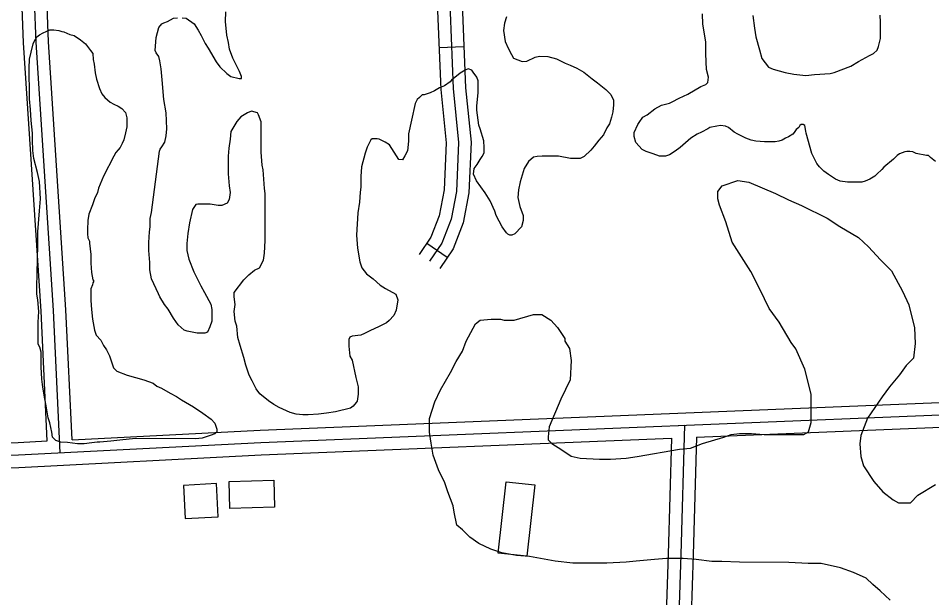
# Model space of a CAD drawing. Extents: x 3313442 to 3351311, y 721974 to 747360.
# Drawn here: x 3333446 to 3334547, y 729043 to 729742 of the extents above; entities that cross this region are included whole.
import ezdxf

# ---------------------------------------------------------------- set-up
doc = ezdxf.new("R2010")
doc.units = 0
for name, color, linetype in [('V-BLDG-OTLN', 7, 'Continuous'), ('V-ROAD-CNTR', 7, 'Continuous'), ('V-SITE-VEGE', 7, 'Continuous')]:
    doc.layers.add(name, color=color, linetype=linetype)

msp = doc.modelspace()

# ---------------------------------------------------------------- linework, layer by layer
at = {"layer": 'V-BLDG-OTLN'}
for points in [[(3333754.5, 729152.4), (3333700.6, 729151.1), (3333699.8, 729183.6), (3333753.7, 729184.9)], [(3334068.2, 729179.3), (3334058.7, 729093.3), (3334024.3, 729097.1), (3334033.8, 729183.1)], [(3333686.8, 729141), (3333684.6, 729181), (3333644.7, 729178.8), (3333646.9, 729138.8)]]:
    msp.add_lwpolyline(points, close=True, dxfattribs=at)
at = {"layer": 'V-ROAD-CNTR'}
for p, q in [((3333982.9, 729707.6), (3333952.9, 729706.4)), ((3333962.8, 729453.6), (3333938, 729470.5))]:
    msp.add_line(p, q, dxfattribs=at)
for points in [[(3333496.2, 729218), (3333488.2, 729389.6), (3333467.1, 729712.9), (3333459.4, 729915.8), (3333451.5, 730071.5), (3333456.3, 730238), (3333447.2, 730265.5), (3333434.4, 730300.4), (3333432.1, 730341.9), (3333437.8, 730377), (3333445.9, 730415.7), (3333452.8, 730430), (3333466.5, 730441.7), (3333496, 730445.6), (3333632.2, 730448), (3333814.8, 730454.1), (3333877.7, 730456.6), (3333895.3, 730449.4), (3333906.7, 730435.8), (3333913.1, 730416.9), (3333917.3, 730359.5), (3333941.4, 730006.1)], [(3333962, 730006.9), (3333963.9, 729891.1), (3333964.9, 729779.9), (3333969.9, 729657.1), (3333976.5, 729592.2), (3333974, 729533.2), (3333967.5, 729499.5), (3333956.3, 729470.8), (3333941.4, 729448.9)], [(3333947.2, 729991.3), (3333948.9, 729890.9), (3333949.9, 729779.6), (3333955, 729656.1), (3333961.5, 729591.7), (3333959.1, 729534.9), (3333953, 729503.7), (3333943, 729477.8), (3333929, 729457.3)], [(3333977.2, 729992.6), (3333978.9, 729891.3), (3333979.9, 729780.3), (3333984.9, 729658.2), (3333991.5, 729592.6), (3333988.9, 729531.4), (3333982, 729495.3), (3333969.7, 729463.8), (3333953.8, 729440.4)], [(3333480.6, 729232.3), (3333473.2, 729388.8), (3333452.1, 729712.1), (3333444.4, 729915.1), (3333441.7, 729969.8)], [(3333510.5, 729233.8), (3333503.2, 729390.5), (3333482.1, 729713.6), (3333474.4, 729916.5), (3333471.6, 729971.1)], [(3333510.5, 729233.8), (3333737.2, 729245.4), (3334723.9, 729285.6), (3334934.8, 729289.4)], [(3332427.2, 729182), (3332718.7, 729188.2), (3333005.5, 729201), (3333346.3, 729213.2), (3333446, 729215.5), (3333737.9, 729230.4), (3334724.3, 729270.6), (3334921.6, 729274.2)], [(3334263.3, 729236.8), (3334724.8, 729255.6), (3334906.5, 729258.9)], [(3334241.7, 729250.9), (3334248.7, 729251.2), (3334244.2, 729095.4), (3334241.7, 729022.2), (3334232.2, 728939), (3334208.7, 728835.1), (3334170.2, 728662.1), (3334151.2, 728563.5), (3334138.8, 728496.8), (3334130.6, 728459.9), (3334132.3, 728424.2), (3334146.1, 728377.8), (3334163.6, 728350.5), (3334192.3, 728322.9), (3334241.5, 728280.8), (3334294.2, 728239.6)], [(3334263.3, 729236.8), (3334259.2, 729094.9), (3334256.7, 729021.1), (3334247, 728936.5), (3334223.3, 728831.8), (3334184.9, 728659), (3334166, 728560.7), (3334153.5, 728493.8), (3334145.7, 728458.6), (3334147.2, 728426.7), (3334159.9, 728384.1), (3334175.3, 728360.1), (3334202.4, 728334), (3334251, 728292.4), (3334289.3, 728262.5)], [(3332427.6, 729167.1), (3332719.2, 729173.2), (3333006.1, 729186), (3333346.8, 729198.2), (3333446.6, 729200.5), (3333738.6, 729215.5), (3334233.2, 729235.6)], [(3332996.8, 729215.6), (3333004.9, 729216), (3333345.9, 729228.2), (3333445.5, 729230.5), (3333480.6, 729232.3)], [(3334233.2, 729235.6), (3334229.2, 729095.8), (3334226.8, 729023.3), (3334217.4, 728941.5), (3334194, 728838.4), (3334155.5, 728665.1), (3334136.5, 728566.3), (3334124.1, 728499.8), (3334115.6, 728461.2), (3334117.4, 728421.6), (3334132.4, 728371.5), (3334151.9, 728341), (3334182.2, 728311.8), (3334232, 728269.2), (3334275.1, 728235.5)]]:
    msp.add_lwpolyline(points, dxfattribs=at)
at = {"layer": 'V-SITE-VEGE'}
for points in [[(3333643.1, 729742.4), (3333648, 729741.8), (3333657.7, 729735), (3333662.6, 729727.7), (3333666.2, 729721), (3333671.1, 729711.3), (3333674.7, 729705.8), (3333684.4, 729689.4), (3333688.7, 729683.3), (3333697.2, 729675.4), (3333702, 729671.7), (3333711.8, 729669.3), (3333714.8, 729669.3), (3333714.8, 729671.7), (3333712.4, 729677.8), (3333704.5, 729693.6), (3333700.2, 729704.6), (3333699, 729712.5), (3333697.2, 729721.6), (3333695.4, 729738), (3333696, 729749.6)], [(3334034.3, 729743.7), (3334031.8, 729735.8), (3334030.6, 729727.3), (3334032.4, 729713.9), (3334036.1, 729706), (3334040.3, 729698.1), (3334042.7, 729693.8), (3334053.1, 729689.6), (3334058.6, 729690.2), (3334068.9, 729695), (3334073.8, 729696.2), (3334084.1, 729695.6), (3334094.5, 729693.1), (3334104.8, 729687.7), (3334110.9, 729685.2), (3334118.8, 729681.6), (3334127.3, 729676.7), (3334137.6, 729668.8), (3334143.7, 729663.9), (3334154, 729656), (3334160.1, 729649.9), (3334163.1, 729643.2), (3334163.1, 729637.7), (3334162.5, 729629.2), (3334160.7, 729622.5), (3334158.2, 729614.6), (3334155.2, 729609.7), (3334150.9, 729601.2), (3334145.4, 729595.1), (3334140, 729587.8), (3334135.7, 729583), (3334127.8, 729575.1), (3334122.9, 729572.7)], [(3334252.6, 729650.4), (3334268.4, 729659.5), (3334274.5, 729661.9), (3334276.9, 729664.3), (3334277.5, 729671), (3334275.1, 729680.2), (3334274.5, 729699), (3334274.6, 729713.6), (3334270.9, 729734.9), (3334270.3, 729747.1)], [(3334331.2, 729745.2), (3334333, 729730), (3334334.8, 729719.6), (3334339, 729703.8), (3334342.1, 729693.5), (3334350, 729683.1), (3334355.4, 729680.7), (3334370, 729676.4), (3334380.4, 729674.6), (3334395, 729672.7), (3334405.3, 729673.9), (3334424.2, 729675.1), (3334429, 729676.3), (3334449.1, 729684.2), (3334458.3, 729689.7), (3334471.7, 729697), (3334476.5, 729699.4), (3334480.8, 729703.6), (3334482.6, 729707.9), (3334485.1, 729717.6), (3334485.1, 729737.1), (3334484.5, 729745.6)], [(3333616.8, 729584.2), (3333618.6, 729586.7), (3333622.2, 729592.7), (3333624.1, 729600), (3333624.7, 729608.5), (3333624.1, 729628), (3333621.1, 729643.8), (3333619.3, 729667.6), (3333618.1, 729680.9), (3333616.3, 729690.7), (3333615.1, 729695.6), (3333612, 729700.4), (3333610.8, 729702.9), (3333612, 729718.7), (3333615.1, 729730.8), (3333618.8, 729735.1), (3333621.2, 729736.3), (3333625.5, 729738.1), (3333632.8, 729741.8), (3333637.6, 729742.4)], [(3333685.1, 729243.5), (3333682.7, 729241), (3333678.4, 729239.2), (3333667.4, 729235.6), (3333659.5, 729235), (3333587.1, 729235.1), (3333568.3, 729233.2), (3333557.3, 729232), (3333543.9, 729230.8), (3333540.9, 729230.8), (3333534.2, 729230.2), (3333525.1, 729229), (3333517.2, 729229), (3333505, 729230.3), (3333497.1, 729230.9), (3333491, 729232.7), (3333486.8, 729237), (3333486.2, 729243.1), (3333483.7, 729254), (3333481.9, 729260.1), (3333479.5, 729274.7), (3333477.7, 729283.2), (3333475.3, 729297.2), (3333474.1, 729307), (3333473.5, 729321.6), (3333473.5, 729339.2), (3333471.7, 729345.3), (3333469.9, 729349), (3333469.9, 729375.7), (3333470.5, 729388.5), (3333469.3, 729402.5), (3333468.1, 729409.2), (3333468.1, 729417.7), (3333469.4, 729468.2), (3333469.4, 729484.6), (3333471.3, 729509.6), (3333472.5, 729524.2), (3333471.3, 729544.9), (3333468.9, 729555.8), (3333464.6, 729572.8), (3333463.4, 729582.6), (3333462.8, 729595.4), (3333462.9, 729603.3), (3333461.1, 729618.5), (3333460.5, 729631.9), (3333459.3, 729644.6), (3333459.3, 729657.4), (3333458.7, 729672.6), (3333458.7, 729681.7), (3333459.3, 729692.7), (3333461.2, 729701.2), (3333463.6, 729710.9), (3333464.8, 729714), (3333467.9, 729719.5), (3333471.5, 729721.9), (3333475.8, 729724.3), (3333479.4, 729726.1), (3333483.7, 729728), (3333488.6, 729728), (3333494.6, 729727.3), (3333498.3, 729726.1), (3333500.7, 729725.5), (3333508, 729722.4), (3333512.9, 729721.2), (3333520.8, 729715.7), (3333526.9, 729710.9), (3333532.9, 729703), (3333535.4, 729699.3), (3333536, 729692), (3333537.2, 729686.5), (3333538.4, 729676.2), (3333540.2, 729668.3), (3333543.8, 729657.3), (3333546.3, 729650.6), (3333549.9, 729646.4), (3333556.6, 729640.9), (3333560.8, 729638.4), (3333566.3, 729636), (3333570.6, 729632.9), (3333574.8, 729628.1), (3333576.6, 729622), (3333576.6, 729611), (3333574.8, 729603.7), (3333573, 729595.2), (3333571.1, 729591), (3333568.7, 729586.1), (3333566.3, 729583.1), (3333563.2, 729580), (3333560.8, 729575.8), (3333548.6, 729551.4), (3333542.5, 729536.9), (3333541.3, 729532), (3333537.6, 729524.1), (3333535.1, 729516.8), (3333530.9, 729505.8), (3333529.7, 729497.9), (3333529, 729487), (3333529, 729482.1), (3333529.6, 729477.2), (3333531.4, 729473), (3333531.4, 729470.6)], [(3334122.9, 729572.7), (3334111.3, 729572.7), (3334096.7, 729575.7), (3334077.3, 729575.8), (3334071.2, 729575.2), (3334066.9, 729574.6), (3334060.8, 729569.1), (3334055.4, 729560.6), (3334050.5, 729544.8), (3334048.6, 729535), (3334048, 729525.9), (3334050.4, 729515), (3334054.1, 729504), (3334054.1, 729497.9), (3334052.2, 729490.6), (3334044.3, 729482.1), (3334040.7, 729480.3), (3334038.2, 729480.3), (3334035.8, 729481.5), (3334034, 729483.3), (3334029.1, 729490.6), (3334021.8, 729504), (3334020, 729509.5), (3334014.6, 729521.7), (3334008.5, 729531.4), (3333998.2, 729546), (3333994.5, 729554), (3333995.1, 729560.6), (3333998.8, 729565.5), (3334002.4, 729571.6), (3334004.9, 729575.2), (3334007.3, 729579.5), (3334007.3, 729586.2), (3334006.7, 729594.1), (3334002.5, 729608.7), (3334000.7, 729613), (3333998.3, 729631.2), (3333998.3, 729636.1), (3334000.1, 729652.5), (3334000.1, 729666.5), (3333998.3, 729670.8), (3333994.1, 729676.8), (3333992.2, 729679.3), (3333988, 729681.1), (3333984.3, 729679.3), (3333978.2, 729675.6), (3333967.9, 729667.1), (3333966.1, 729665.3), (3333959.4, 729660.5), (3333953.3, 729658), (3333947.2, 729654.4), (3333942.3, 729652), (3333935, 729649.5), (3333932.6, 729649.5), (3333929.5, 729646.5), (3333926.5, 729644.1), (3333924, 729639.2), (3333919.8, 729619.1), (3333916.1, 729602.7), (3333916.1, 729593.6), (3333914.9, 729582), (3333911.8, 729576), (3333908.8, 729571.1), (3333904.5, 729571.7), (3333893, 729589.4), (3333888.1, 729592.4), (3333880.8, 729596.1), (3333878.4, 729596.7), (3333872.3, 729596.7), (3333870.5, 729595.5), (3333866.2, 729586.4), (3333863.7, 729579.1), (3333859.5, 729562.6), (3333858.8, 729551.1), (3333858.8, 729538.3), (3333857.6, 729532.2), (3333857, 729520), (3333855.1, 729507.3), (3333853.3, 729480.5), (3333854.5, 729464.7), (3333857.5, 729448.3), (3333859.9, 729441), (3333865.4, 729433.7), (3333873.3, 729427.6), (3333881.8, 729420.2), (3333888.5, 729416), (3333900.6, 729409.3), (3333903.1, 729402.6), (3333901.2, 729389.8), (3333898.2, 729383.7), (3333892.7, 729377.6), (3333889.7, 729374.6), (3333879.9, 729369.8), (3333870.2, 729365.5), (3333862.9, 729361.9), (3333858.6, 729360), (3333848.3, 729358.8), (3333845.2, 729357.6), (3333844, 729354.6), (3333844, 729346.7), (3333845.2, 729334.5)], [(3334551.2, 729569.1), (3334545.1, 729574), (3334542.7, 729576.4), (3334540.3, 729576.4), (3334528.1, 729578.9), (3334523.8, 729580.7), (3334520.2, 729581.3), (3334516.5, 729581.3), (3334514.1, 729580.7), (3334508, 729578.3), (3334505, 729576.5), (3334500.7, 729572.2), (3334489.1, 729562.5), (3334486.7, 729559.4), (3334480.6, 729554), (3334478.2, 729551.5), (3334473.9, 729549.1), (3334472.1, 729547.9), (3334466.6, 729545.5), (3334462.3, 729544.3), (3334445.3, 729544.3), (3334436.2, 729545.5), (3334430.7, 729548), (3334422.2, 729553.4), (3334416.7, 729557.7), (3334411.3, 729562.6), (3334408.2, 729566.8), (3334402.2, 729579), (3334395.5, 729603.4), (3334394.9, 729605.8), (3334393.7, 729612.5), (3334391.9, 729613.7), (3334389.4, 729613.7), (3334387.6, 729612.5), (3334386.4, 729610.1), (3334383.3, 729607.6), (3334380.9, 729604), (3334379.1, 729602.2), (3334374.2, 729599.1), (3334370.5, 729597.3), (3334366.3, 729594.9), (3334362.6, 729593.7), (3334357.8, 729593.1), (3334345, 729593.1), (3334334.6, 729593.7), (3334329.2, 729594.9), (3334322.5, 729597.4), (3334312.8, 729602.2), (3334308.5, 729604.7), (3334301.8, 729610.2), (3334298.2, 729612), (3334292.1, 729612.6), (3334287.8, 729612), (3334279.3, 729610.2), (3334276.9, 729608.4), (3334269, 729604.7), (3334264.1, 729602.3), (3334256.2, 729597.4), (3334243.4, 729585.9), (3334237.3, 729581.6), (3334230.6, 729577.4), (3334225.7, 729575.6), (3334218.4, 729575.6), (3334211.1, 729578.6), (3334202.6, 729581.1), (3334197.7, 729583.5), (3334189.9, 729592), (3334188, 729599.3), (3334188, 729604.2), (3334192.3, 729613.9), (3334194.1, 729616.4), (3334198.4, 729622.5), (3334203.9, 729625.5), (3334213, 729632.8), (3334220.9, 729637), (3334230.7, 729639.4), (3334233.7, 729641.3), (3334242.2, 729645.5), (3334252.6, 729650.4)], [(3333845.2, 729334.5), (3333848.2, 729329.6), (3333852.5, 729309), (3333855.5, 729297.4), (3333855.5, 729288.9), (3333854.3, 729280.4), (3333853, 729278.5), (3333849.4, 729274.3), (3333846.3, 729271.8), (3333828.1, 729267.6), (3333817.1, 729265.8), (3333807.4, 729264.6), (3333795.2, 729264), (3333788.5, 729264), (3333780.6, 729264.6), (3333773.3, 729266.5), (3333760, 729272.6), (3333753.9, 729276.2), (3333747.2, 729280.5), (3333736.9, 729289), (3333732.6, 729295.1), (3333727.7, 729304.8), (3333724.1, 729311.5), (3333719.9, 729323.7), (3333717.4, 729332.8), (3333713.2, 729347.4), (3333710.2, 729357.2), (3333709, 729370.6), (3333707.1, 729376.7), (3333705.9, 729388.2), (3333707.2, 729396.7), (3333706, 729405.9), (3333706, 729411.3), (3333717.6, 729426.5), (3333723.6, 729432.6), (3333730.3, 729438.1), (3333736.4, 729441.1), (3333741.3, 729450.2), (3333742.5, 729458.7), (3333743.2, 729474), (3333743.2, 729530.5), (3333742.6, 729536.6), (3333740.8, 729559.1), (3333739.6, 729564.6), (3333738.4, 729580.4), (3333738.5, 729616.9), (3333735.4, 729625.4), (3333734.2, 729627.9), (3333726.9, 729629.7), (3333722.1, 729627.9), (3333714.1, 729623), (3333709.3, 729617.6), (3333702, 729605.4), (3333701.3, 729596.3), (3333699.5, 729585.3), (3333698.9, 729575.6), (3333698.8, 729554.3), (3333700.1, 729539.7), (3333701.3, 729531.8), (3333700, 729523.3), (3333697.6, 729519), (3333690.9, 729516), (3333686.6, 729516), (3333676.9, 729517.8), (3333662.3, 729517.9), (3333659.9, 729517.2), (3333655.6, 729511.2), (3333651.9, 729495.4), (3333650.1, 729482.6), (3333648.9, 729470.4), (3333648.9, 729461.9), (3333651.3, 729451.6), (3333657.3, 729436.3), (3333665.8, 729419.3), (3333670.1, 729411.4), (3333678, 729397.4), (3333679.2, 729390.7), (3333679.2, 729376.7), (3333676.7, 729370), (3333673.7, 729363.3), (3333670.6, 729362.1), (3333661.5, 729362.1), (3333649.3, 729364.6), (3333645.7, 729365.8), (3333638.4, 729372.5), (3333632.9, 729380.4), (3333626.3, 729391.4), (3333622, 729396.8), (3333616.5, 729406), (3333614.7, 729409.6), (3333606.2, 729427.9), (3333604.4, 729438.8), (3333604.4, 729447.3), (3333603.2, 729462), (3333603.2, 729471.7), (3333603.9, 729484.5), (3333604.5, 729490.5), (3333604.5, 729500.3), (3333606.3, 729507.6), (3333616.1, 729581.8), (3333616.8, 729584.2)], [(3334111, 729305.9), (3334099.8, 729282.6), (3334085.4, 729249.4), (3334084.3, 729237.2), (3334084.3, 729233.8), (3334088.7, 729229.4), (3334100.9, 729221.6), (3334112, 729213.8), (3334123, 729211.6), (3334146.3, 729210.5), (3334159.6, 729210.5), (3334178.5, 729211.5), (3334191.8, 729213.7), (3334242.8, 729222.6), (3334256.1, 729223.6), (3334270.6, 729229.2), (3334296.1, 729236.9), (3334305, 729240.2), (3334314.9, 729241.3), (3334329.4, 729241.3), (3334344.9, 729240.2), (3334392.6, 729240.1), (3334398.1, 729243.4), (3334401.5, 729254.5), (3334401.5, 729288.9), (3334393.8, 729318.9), (3334382.7, 729343.3), (3334377.2, 729351), (3334362.8, 729375.5), (3334350.6, 729392.1), (3334339.5, 729415.4), (3334328.5, 729436.5), (3334306.3, 729472), (3334298.6, 729496.4), (3334290.9, 729516.4), (3334288.7, 729524.2), (3334288.7, 729533), (3334294.2, 729539.7), (3334313.1, 729546.3), (3334326.4, 729544.1), (3334358.5, 729530.7), (3334374.1, 729522.9), (3334389.6, 729516.3), (3334420.6, 729500.7), (3334436.1, 729490.7), (3334458.3, 729477.4), (3334470.5, 729466.3), (3334484.9, 729450.7), (3334498.2, 729437.4), (3334511.4, 729413), (3334519.2, 729396.3), (3334525.8, 729368.6), (3334526.9, 729349.8), (3334524.7, 729332), (3334515.8, 729323.1), (3334508, 729312.1), (3334495.8, 729297.7), (3334486.9, 729285.5), (3334469.1, 729260), (3334461.3, 729238.9), (3334460.2, 729228.9), (3334461.3, 729213.4), (3334464.6, 729202.3), (3334476.8, 729183.5), (3334487.9, 729171.2), (3334500.1, 729161.2), (3334506.7, 729157.9), (3334521.1, 729157.9), (3334530, 729166.8), (3334551.1, 729180)], [(3333531.4, 729470.6), (3333533.3, 729457.2), (3333533.2, 729446.8), (3333533.8, 729435.3), (3333535.7, 729426.7), (3333536.9, 729424.9), (3333535.6, 729423.1), (3333535, 729420.7), (3333533.2, 729415.8), (3333533.2, 729401.8), (3333533.8, 729390.9), (3333535, 729379.3), (3333537.4, 729365.9), (3333539.8, 729359.8), (3333545.3, 729353.7), (3333548.3, 729347.6), (3333552, 729342.2), (3333555.6, 729334.9), (3333560.5, 729320.3), (3333564.7, 729316.6), (3333576.9, 729311.7), (3333597, 729306.2), (3333608.5, 729301.9), (3333612.8, 729298.3), (3333618.2, 729295.8), (3333628.6, 729289.8), (3333636.5, 729286.1), (3333642.5, 729281.8), (3333657.1, 729273.3), (3333668.1, 729266), (3333678.4, 729258.7), (3333682.7, 729253.8), (3333685.1, 729246.5), (3333685.1, 729243.5)], [(3334496.6, 729040.4), (3334484.4, 729051.5), (3334475.5, 729059.2), (3334467.8, 729067), (3334452.3, 729073.7), (3334436.7, 729079.3), (3334413.5, 729084.8), (3334397.9, 729084.8), (3334374.6, 729086), (3334314.8, 729086.1), (3334293.7, 729087.2), (3334281.5, 729087.2), (3334262.6, 729089.4), (3334247.1, 729090.6), (3334227.1, 729090.6), (3334212.7, 729089.5), (3334190.5, 729087.3), (3334178.3, 729086.2), (3334155.1, 729085.1), (3334114, 729085.2), (3334093, 729087.4), (3334061.9, 729093), (3334046.4, 729094.1), (3334028.6, 729097.5), (3334015.3, 729101.9), (3334000.9, 729108.6), (3333989.8, 729116.4), (3333981, 729125.3), (3333974.3, 729130.8), (3333971, 729146.4), (3333969.9, 729154.1), (3333963.3, 729170.8), (3333960, 729181.9), (3333952.2, 729197.4), (3333945.6, 729215.1), (3333943.4, 729229.6), (3333941.2, 729242.9), (3333941.2, 729259.5), (3333947.9, 729279.5), (3333954.6, 729293.9), (3333966.8, 729314.9), (3333973.5, 729328.2), (3333981.2, 729340.4), (3333985.7, 729352.6), (3333996.8, 729373.7), (3334002.4, 729378.1), (3334015.7, 729379.2), (3334026.8, 729379.2), (3334031.2, 729378.1), (3334043.4, 729378.1), (3334066.7, 729384.7), (3334076.7, 729384.7), (3334087.8, 729378), (3334095.5, 729369.1), (3334104.4, 729355.8), (3334104.4, 729352.5), (3334109.9, 729343.6), (3334112.1, 729329.2), (3334111, 729305.9)]]:
    msp.add_lwpolyline(points, dxfattribs=at)

doc.saveas('drawing.dxf')
